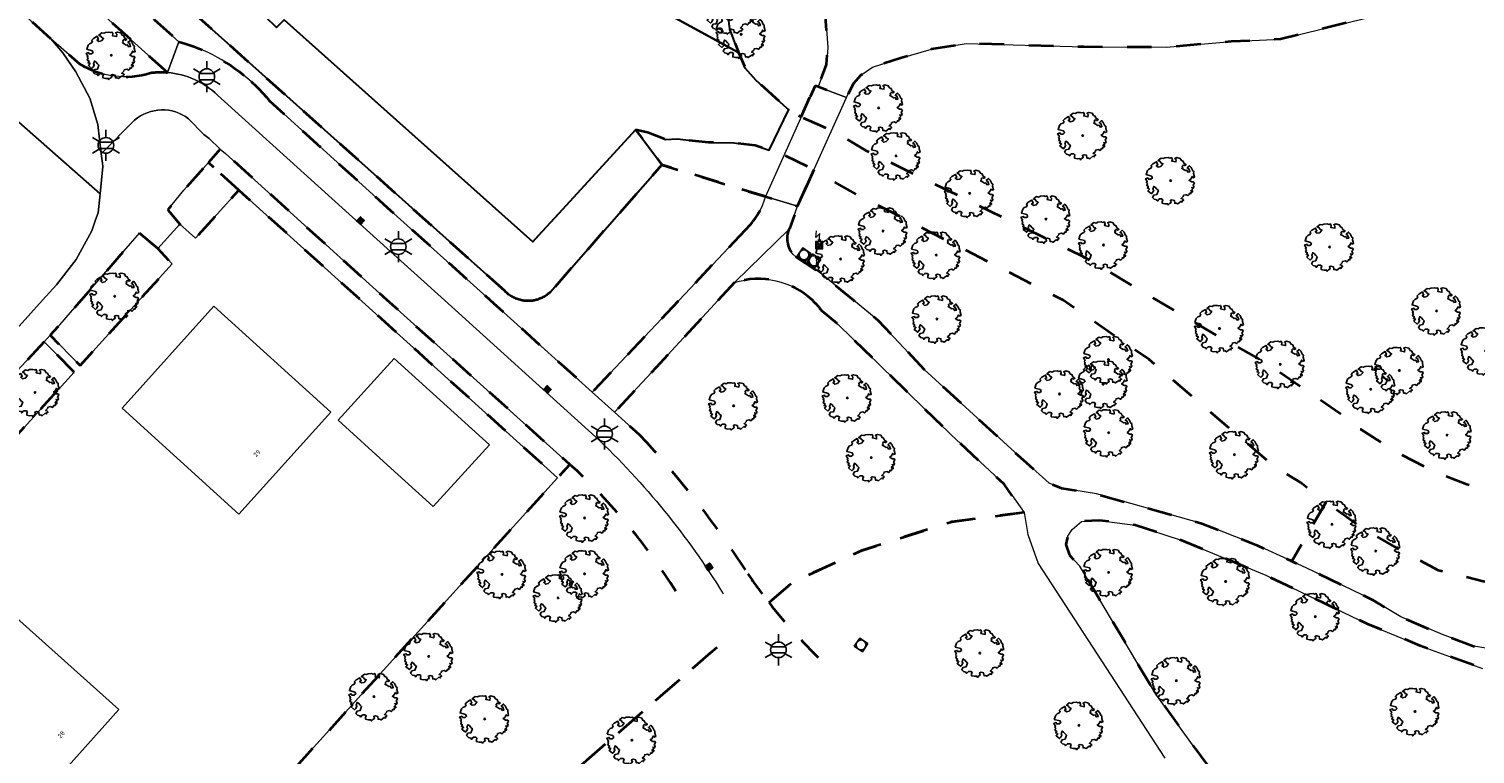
# Model space of a CAD drawing. Extents: x 105780 to 185197, y 477999 to 525027.
# Tile 373 of 562: x 107971 to 108089, y 478963 to 479022. Entities that reach past the tile are written whole.
import ezdxf
from ezdxf.enums import TextEntityAlignment as Align

# ---------------------------------------------------------------- set-up
doc = ezdxf.new("R2010")
doc.units = 0
doc.linetypes.add('XX-HIDDEN', pattern=[4, 2, -2])
for name, color, linetype, lineweight in [('B-GV-GR-BOOM-S', 252, 'Continuous', 25), ('B-GV-GR-MATERIAALGRENS-G', 252, 'XX-HIDDEN', 35), ('B-OI-KL-ELEKTRAKAST', 252, 'Continuous', 0), ('B-OI-RI-HWA_KOLK-S', 252, 'Continuous', 25), ('B-OI-RI-HWA_RIOOLPUT_INSPECTIEPUT_BETON-S', 252, 'Continuous', 25), ('B-RO-IE-MEUBILAIR_WEGMEUBILAIR-S', 252, 'Continuous', 25), ('B-WE-GW-WATERGANG_SLOOT_INSTEEK-G', 252, 'Continuous', 30), ('B-WE-KW-KUNSTWERK_STUW-G', 252, 'Continuous', 18), ('B-XX-KG-KADASTRAAL_BEBOUWING-G', 252, 'Continuous', 20), ('B1-WE-KW-KUNSTWERK_DEK-BRUG', 252, 'Continuous', 18), ('B1-WE-OG-BEBOUWING-T18', 7, 'Continuous', 18), ('B1-WE-OG-TERREIN_ERF-GV', 252, 'Continuous', 18), ('B1-WE-VH-VERHARDING_TEGEL-GV', 252, 'Continuous', 18), ('TIJDELIJK UIT -WE-VH-VERHARDING_ASFALT-GV', 252, 'Continuous', 18)]:
    doc.layers.add(name, color=color, linetype=linetype, lineweight=lineweight)
doc.styles.add('NLCS-ISO', font='NLCS-ISO.ttf')
doc.styles.add('NLCS-ISO-M200-T18', font='NLCS-ISO.ttf', dxfattribs={"height": 0.36})

# ---------------------------------------------------------------- blocks, each defined once
blk = doc.blocks.new('B-SIE-WEG_LICHTMAST-SO')
at = {"ltscale": 0.1}
for p, q in [((0, 1.27), (0, 2.53)), ((-1.1, 0.63), (-2.19, 1.27)), ((1.1, 0.63), (2.19, 1.27)), ((-1.1, -0.63), (-2.19, -1.27)), ((0, -1.27), (0, -2.53)), ((1.1, -0.63), (2.19, -1.27))]:
    blk.add_line(p, q, dxfattribs=at)
at = {"flags": 128}
for points in [[(-1.16, 0.5), (1.16, 0.5)], [(-1.16, -0.5), (1.16, -0.5)]]:
    blk.add_lwpolyline(points, dxfattribs=at)
at = {"ltscale": 0.1}
blk.add_circle((0, 0), 1.27, dxfattribs=at)
at = {"style": 'NLCS-ISO'}
blk.add_attdef('TYPE', text='', height=1.8, dxfattribs=at).set_placement((0, 2.53), align=Align.BOTTOM_CENTER)
blk = doc.blocks.new('B-SGR-BOOM_06')
at = {"linetype": 'Continuous', "flags": 128}
blk.add_lwpolyline([(1.08, 1.41), (1.01, 1.58), (0.88, 1.63), (0.78, 1.81), (0.51, 1.88), (0.34, 1.81), (0.44, 1.71), (0.43, 1.52), (0.09, 1.59), (0.14, 1.73), (0.07, 1.88), (-0.06, 1.84), (-0.19, 1.88), (-0.46, 1.86), (-0.6, 1.79), (-0.78, 1.83), (-1.02, 1.64), (-0.85, 1.56), (-0.8, 1.46), (-0.63, 1.37), (-0.8, 1.16), (-1.02, 1.11), (-1.17, 1.24), (-1.05, 1.29), (-1.15, 1.54), (-1.45, 1.37), (-1.6, 1.21), (-1.52, 1.14), (-1.6, 1.01), (-1.77, 0.94), (-1.89, 0.82), (-2, 0.49), (-1.55, 0.37), (-1.48, 0.22), (-1.6, 0.12), (-1.8, 0.12), (-1.84, 0.22), (-2.04, 0.15), (-1.9, -0.07), (-1.97, -0.15), (-1.89, -0.22), (-1.95, -0.4), (-1.81, -0.47), (-1.89, -0.62), (-1.77, -0.64), (-1.72, -0.68), (-1.85, -0.84), (-1.57, -1.07), (-1.47, -0.97), (-1.38, -0.79), (-1.45, -0.7), (-1.37, -0.47), (-1.25, -0.54), (-1.12, -0.7), (-1, -0.8), (-1.12, -1.12), (-1.37, -1.17), (-1.47, -1.36), (-1.33, -1.51), (-1.13, -1.56), (-1.11, -1.61), (-1.08, -1.66), (-0.93, -1.49), (-0.73, -1.49), (-0.63, -1.56), (-0.68, -1.71), (-0.68, -1.84), (-0.46, -1.89), (-0.24, -1.88), (-0.19, -1.98), (-0.09, -1.86), (0.04, -1.79), (-0.02, -1.6), (0.11, -1.56), (0.31, -1.61), (0.34, -1.84), (0.46, -1.83), (0.58, -1.89), (0.83, -1.69), (0.95, -1.74), (0.93, -1.66), (1.06, -1.59), (0.96, -1.49), (0.85, -1.46), (1.03, -1.29), (1.05, -1.19), (1.26, -1.14), (1.42, -1.22), (1.51, -1.12), (1.51, -1.05), (1.65, -1.05), (1.65, -0.95), (1.78, -0.91), (1.78, -0.82), (1.63, -0.82), (1.82, -0.64), (1.7, -0.57), (1.85, -0.62), (1.9, -0.5), (1.82, -0.37), (1.93, -0.18), (1.87, -0.1), (1.7, -0.1), (1.5, 0.03), (1.63, 0.12), (1.75, 0.34), (1.82, 0.24), (1.95, 0.29), (1.87, 0.57), (1.88, 0.75), (1.8, 0.79), (1.67, 1.06), (1.53, 1.21), (1.35, 1.04), (1.47, 0.97), (1.57, 0.72), (1.41, 0.69), (1.33, 0.85), (1.2, 0.82), (1.06, 0.92), (0.9, 1.01), (0.98, 1.07), (0.93, 1.17), (1.01, 1.27), (1.15, 1.22), (1.26, 1.29)], close=True, dxfattribs=at)
blk.add_circle((0, 0), 0.06)
at = {"style": 'NLCS-ISO'}
blk.add_attdef('SOORT', text='', height=0.3, dxfattribs=at).set_placement((0, -0.36), align=Align.TOP_CENTER)
blk = doc.blocks.new('KSTE')
for p, q in [((-0.6, -0.6), (0.6, 0.6)), ((-0.6, 0.6), (0.6, -0.6)), ((-0.53, 0.42), (-0.1, 0)), ((-0.53, -0.42), (-0.1, 0)), ((-0.42, 0.53), (0, 0.1)), ((0, 0.1), (0.42, 0.53)), ((0.1, 0), (0.53, 0.42)), ((0.1, 0), (0.53, -0.42)), ((-0.42, -0.53), (0, -0.1)), ((0, -0.1), (0.42, -0.53))]:
    blk.add_line(p, q)
for points in [[(0, 0.6), (0.08, 1.91), (-0.55, 1.24), (-0.43, 2.36)], [(-0.53, 0.42), (-0.53, -0.42)], [(0.42, 0.53), (-0.42, 0.53)], [(-0.17, 0.98), (0, 0.6)], [(0.21, 0.95), (0, 0.6)], [(0.53, -0.42), (0.53, 0.42)], [(-0.42, -0.53), (0.42, -0.53)]]:
    blk.add_lwpolyline(points)
blk.add_lwpolyline([(-0.6, -0.6), (0.6, -0.6), (0.6, 0.6), (-0.6, 0.6)], close=True)
blk = doc.blocks.new('B-SRI-PUT_HWA-SO')
at = {"flags": 128}
blk.add_lwpolyline([(-0.4, -0.4), (0.4, -0.4), (0.4, 0.4), (-0.4, 0.4)], close=True, dxfattribs=at)
blk.add_circle((0, 0), 0.4)
blk = doc.blocks.new('B-SRI-KOLK_TROTTOIR_450x450-SO')
at = {"true_color": 0xffffff}
blk.add_hatch(color=7, dxfattribs=at).paths.add_polyline_path([(0, 0), (0.45, 0), (0.45, 0.45), (0, 0.45)])
blk.add_line((0, 0), (0.45, 0.45))
at = {"flags": 128}
blk.add_lwpolyline([(0, 0), (0.45, 0), (0.45, 0.45), (0, 0.45)], close=True, dxfattribs=at)

msp = doc.modelspace()

# ---------------------------------------------------------------- linework, layer by layer
at = {"layer": 'B-GV-GR-MATERIAALGRENS-G', "flags": 128}
for points in [[(108009.592, 479000.725), (107942.56, 479060.613), (107942.721, 479061.484), (107942.996, 479062.326), (107943.379, 479063.125), (107943.865, 479063.865), (107954.884, 479075.94), (107980.803, 479105.154), (107980.556, 479105.376), (107980.126, 479105.783), (107979.831, 479105.512), (107979.451, 479105.863), (107938.91, 479060.607), (107983.055, 479021.031)], [(107982.119, 479018.529), (107937.293, 479058.781)], [(107936.321, 479054.75), (107935.874, 479054.248), (107936.045, 479054.096), (107950.533, 479041.201), (107952.963, 479039.009), (107972.638, 479021.257), (107974.97, 479019.243)], [(107990.172, 479016.522), (107990.297, 479016.374), (107990.421, 479016.225), (107994.785, 479012.252), (108000, 479007.554), (108008.385, 479000), (108016.689, 478992.519), (108023.744, 479000), (108029.149, 479005.732)], [(108030.774, 479008.43), (108022.341, 479011.016), (108013.265, 479000.655)], [(108034.72, 479010.619), (108033.386, 479007.658), (108032.72, 479005.82)], [(108033.235, 479003.533), (108035.234, 479002.228), (108037.945, 479000), (108039.956, 478998.347), (108043.697, 478994.363), (108051.985, 478986.787), (108053.875, 478985.114), (108054.87, 478984.722), (108057.711, 478984.236), (108066.292, 478981.846), (108070.754, 478980.073), (108073.6, 478978.764), (108076.389, 478983.581), (108075.872, 478983.959), (108074.311, 478985.173), (108072.229, 478986.424), (108061.986, 478995.172), (108054.999, 479000), (108037.67, 479008.886), (108034.72, 479010.619)], [(108028.252, 479001.436), (108026.925, 479000), (108021.87, 478994.528), (108018.504, 478990.885), (108020.509, 478989.088)], [(108031.066, 478975.397), (108033.006, 478977.061), (108038.629, 478979.65), (108045.937, 478981.975), (108051.819, 478982.734), (108050.188, 478985.031), (108045.887, 478989.055), (108036.696, 478998.027), (108035.357, 478999.141)], [(108015.453, 478986.107), (108014.854, 478986.645), (108013.864, 478985.554), (107971.852, 478939.133), (107980.14, 478885.733), (107993.406, 478873.951), (107967.909, 478845.366), (107964.127, 478848.775), (107958.893, 478842.321), (107960.946, 478840.553), (107974.329, 478829.029), (107976.269, 478827.611), (107977.456, 478827.029), (107978.73, 478826.83), (107979.71, 478826.907), (107980.378, 478827.322), (107981.133, 478828.121), (107983.337, 478831.121), (107984.065, 478832.196), (107984.872, 478833.387), (107987.837, 478837.764), (107994.089, 478846.23), (107998.026, 478851.117), (108000, 478853.998), (108001.238, 478856.167), (108001.556, 478857.074), (108002.11, 478858.285), (108002.646, 478859.053), (108003.501, 478860.729), (108004.767, 478863.616), (108005.472, 478864.722), (108008.345, 478868.786)], [(108051.819, 478982.734), (108045.937, 478981.975), (108038.629, 478979.65), (108033.006, 478977.061), (108031.066, 478975.397)], [(108026.807, 478971.744), (108014.551, 478961.11), (108012.156, 478959.176), (108009.304, 478956.669), (108003.12, 478950.396), (107999.746, 478946.692), (107994.969, 478940.712), (107993.895, 478937.952), (107994.693, 478936.342), (107996.112, 478934.745), (107996.561, 478932.493), (107995.592, 478930.762), (107991.582, 478927.912), (107992.701, 478914.26), (107994.468, 478906.421), (107997.619, 478894.656), (108008.345, 478868.786), (108008.978, 478870.146), (108008.991, 478871.146), (108008.777, 478872.219), (108008.415, 478874.525), (108007.003, 478880.978), (108006.508, 478886.478), (108006.6, 478892.342), (108006.642, 478893.558), (108006.81, 478895.725), (108007.113, 478897.318), (108007.481, 478898.76), (108008.678, 478901.202), (108009.675, 478902.707), (108010.79, 478904.208), (108013.626, 478907.734), (108009.92, 478910.197), (108008.659, 478911.396), (108007.822, 478913.146), (108007.272, 478915.205), (108007.265, 478917.448), (108007.73, 478919.793), (108010.44, 478923.949), (108012.09, 478926.075), (108013.683, 478927.938), (108015.927, 478929.268), (108018.108, 478929.905), (108020.645, 478929.805), (108023.094, 478929.179), (108024.904, 478927.92), (108026.404, 478926.325), (108028.286, 478923.733)], [(108008.345, 478868.786), (107997.619, 478894.656), (107994.468, 478906.421), (107992.701, 478914.26), (107991.582, 478927.912), (107995.592, 478930.762), (107996.561, 478932.493), (107996.112, 478934.745), (107994.693, 478936.342), (107993.895, 478937.952), (107994.969, 478940.712), (107999.746, 478946.692), (108003.12, 478950.396), (108009.304, 478956.669), (108012.156, 478959.176), (108014.551, 478961.11), (108026.807, 478971.744)]]:
    msp.add_lwpolyline(points, dxfattribs=at)
for points in [[(108035.262, 479032.024), (108035.98, 479035.955), (108036.618, 479038.662), (108037.16, 479039.965), (108038.773, 479042.175), (108040.585, 479044.123), (108038.268, 479045.624), (108035.166, 479042.135), (108029.504, 479031.283), (108028.789, 479028.791), (108027.946, 479026.265), (108027.603, 479024.249), (108027.891, 479022.09), (108028.579, 479020.163), (108029.136, 479018.889), (108030.027, 479017.881), (108032.523, 479015.624), (108032.681, 479015.526), (108033.681, 479014.909), (108034.82, 479017.449), (108035.067, 479017.356), (108035.752, 479019.164), (108035.847, 479020.569), (108035.406, 479026.501)], [(108107.965, 479033.951), (108108.549, 479035.386), (108107.238, 479036.057), (108107.341, 479036.307), (108106.531, 479036.389), (108105.118, 479036.199), (108102.91, 479034.807), (108091.221, 479027.886), (108087.186, 479026.084), (108082.969, 479024.077), (108079.631, 479022.953), (108072.675, 479021.244), (108068.659, 479021.037), (108063.401, 479020.586), (108056.677, 479020.601), (108047.112, 479020.883), (108044.278, 479020.412), (108041.757, 479019.687), (108039.496, 479018.953), (108038.526, 479018.298), (108037.908, 479017.599), (108037.366, 479016.491), (108035.067, 479017.356), (108034.82, 479017.449), (108033.681, 479014.909), (108036.163, 479013.821), (108038.952, 479012.183), (108056.74, 479003.505), (108062.622, 479000), (108067.843, 478996.93), (108071.584, 478994.866), (108077.748, 478990.656), (108079.188, 478989.497), (108082.201, 478987.619), (108085.054, 478986.142), (108087.838, 478985.037), (108090.459, 478984.36), (108092.917, 478984.28), (108095.428, 478984.852), (108097.492, 478985.493), (108099.165, 478986.325), (108100.257, 478987.461), (108101.588, 478989.018), (108102.647, 478990.903), (108104.22, 478995.67), (108104.96, 478998.984), (108105.1, 479000), (108105.498, 479002.878)], [(108021.25, 479013.621), (108021.068, 479013.664), (108020.208, 479013.869), (108022.341, 479011.016), (108030.774, 479008.43), (108033.386, 479007.658), (108034.72, 479010.619), (108032.282, 479011.792), (108031.075, 479012.203), (108029.937, 479012.59), (108028.214, 479012.794), (108026.139, 479012.824), (108023.595, 479013.12), (108022.638, 479013.087)], [(107986.417, 479012.288), (107985.45, 479011.197), (107987.934, 479008.954), (108013.864, 478985.554), (108014.854, 478986.645), (107999.999, 478999.999), (107986.846, 479011.943)], [(107987.934, 479008.954), (107985.45, 479011.197), (107983.461, 479008.954), (107982.156, 479007.344), (107983.134, 479006.186), (107984.405, 479005.059)], [(107981.338, 479004.211), (107979.85, 479005.454), (107975.097, 479000), (107973.362, 478998.009), (107972.559, 478997.145), (107975.004, 478994.681), (107982.494, 479002.949)], [(107972.077, 478996.626), (107968.768, 478993.064), (107966.224, 478990.602), (107964.467, 478988.616), (107963.944, 478987.638), (107961.194, 478984.377), (107963.596, 478982.088), (107974.53, 478994.157)], [(108076.389, 478983.581), (108073.6, 478978.764), (108075.353, 478977.957), (108080.18, 478975.63), (108082.482, 478974.241), (108085.864, 478972.793), (108088.388, 478971.862), (108091.305, 478971.39), (108093.726, 478971.267), (108097.054, 478971.358), (108101.123, 478971.897), (108104.846, 478972.565), (108110.542, 478974.527), (108111.974, 478975.133), (108113.112, 478976.156), (108113.764, 478976.945), (108114.254, 478977.995), (108114.446, 478980.304), (108107.147, 478985.188), (108105.895, 478983.699), (108104.209, 478981.868), (108103.155, 478980.997), (108103.927, 478980.233), (108100.374, 478977.567), (108096.821, 478975.952), (108096.355, 478977.121), (108094.509, 478976.855), (108091.694, 478977.024), (108089.183, 478977.126), (108085.546, 478978.022), (108081.985, 478979.936), (108079.188, 478981.533)], [(108113.091, 478971.051), (108113.631, 478972.745), (108113.46, 478973.222), (108113.262, 478973.421), (108113.064, 478973.538), (108112.749, 478973.601), (108112.51, 478973.56), (108109.553, 478972.439), (108105.892, 478971.475), (108101.394, 478970.51), (108096.816, 478969.907), (108093.553, 478969.677), (108089.122, 478970.047), (108084.046, 478971.894), (108079.8, 478973.649), (108071.493, 478977.621), (108064.535, 478980.495), (108060.872, 478981.709), (108057.934, 478982.086), (108056.501, 478982.011), (108055.725, 478981.355), (108055.369, 478980.815), (108055.218, 478980.119), (108055.53, 478979.257), (108056.36, 478978.36), (108062.544, 478967.948), (108065.105, 478964.386), (108065.666, 478963.631), (108067.7, 478960.892), (108073.28, 478953.74), (108075.256, 478951.353), (108077.437, 478949.175), (108078.97, 478947.816), (108081.305, 478946.157), (108084.131, 478945.016), (108086.05, 478944.362), (108088.459, 478943.914), (108091.109, 478943.694), (108093.702, 478943.883), (108095.827, 478944.568), (108097.421, 478945.419), (108099.141, 478946.643), (108101.075, 478948.455), (108102.894, 478950.413), (108105.753, 478954.489), (108108.163, 478959.166), (108110.389, 478963.711), (108112.479, 478969.335), (108112.639, 478969.945)]]:
    msp.add_lwpolyline(points, close=True, dxfattribs=at)
for points in [[(107983.055, 479021.031, -0.1162476), (107988.929, 479017.794)], [(107974.97, 479019.243, 0.221514), (107980.758, 479018.507)], [(107980.758, 479018.507, -0.0514312), (107982.119, 479018.529)], [(107988.929, 479017.794, -0.0298125), (107990.172, 479016.522)], [(108029.149, 479005.732, 0.1353118), (108030.774, 479008.43)], [(108032.72, 479005.82, 0.338917), (108033.235, 479003.533)], [(108010.898, 479000, -0.1462384), (108009.592, 479000.725)], [(108034.595, 479000, 0.2730871), (108028.252, 479001.436)], [(108012.03, 479000, -0.1095406), (108010.898, 479000)], [(108013.265, 479000.655, -0.1353665), (108012.03, 479000)], [(108035.357, 478999.141, 0.0449836), (108034.595, 479000)], [(108020.509, 478989.088, -0.0435408), (108029.342, 478977.73)], [(108023.477, 478976.334, 0.0628705), (108015.453, 478986.107)], [(108029.342, 478977.73, 0.0155122), (108031.066, 478975.397)], [(108031.066, 478975.397, 0.0359846), (108035.651, 478970.371)]]:
    msp.add_lwpolyline(points, format="xyb", dxfattribs=at)
at = {"layer": 'B-WE-GW-WATERGANG_SLOOT_INSTEEK-G', "flags": 128}
for points in [[(107984.229, 479102.085), (107980.803, 479105.154), (107954.884, 479075.94), (107943.865, 479063.865), (107943.379, 479063.125), (107942.996, 479062.326), (107942.721, 479061.484), (107942.56, 479060.613), (108009.592, 479000.725)], [(108013.265, 479000.655), (108022.341, 479011.016), (108020.208, 479013.869), (108015.75, 479009.002), (108014.263, 479007.379), (108012.318, 479005.254), (108011.86, 479004.755), (108000, 479015.339), (107991.619, 479022.817), (107990.998, 479022.198), (107990.091, 479023.059), (107990.657, 479023.666), (107948.285, 479061.552), (107959.009, 479073.795), (107960.75, 479075.748), (107984.229, 479102.085)], [(107991.619, 479022.817), (108000, 479015.339), (108011.86, 479004.755), (108012.318, 479005.254), (108014.263, 479007.379), (108015.75, 479009.002), (108020.208, 479013.869), (108021.068, 479013.664), (108021.25, 479013.621), (108022.638, 479013.087), (108023.595, 479013.12), (108026.139, 479012.824), (108028.214, 479012.794), (108029.937, 479012.59), (108031.075, 479012.203), (108032.681, 479015.526), (108032.523, 479015.624), (108030.027, 479017.881), (108029.136, 479018.889), (108028.579, 479020.163), (108011.779, 479029.336)]]:
    msp.add_lwpolyline(points, dxfattribs=at)
msp.add_lwpolyline([(108035.166, 479042.135), (108038.268, 479045.624), (108072.841, 479084.513), (108076.353, 479088.464), (108070.991, 479092.87), (108058.514, 479081), (108043.815, 479064.762), (108037.691, 479058.085), (108037.028, 479058.659), (108036.146, 479057.739), (108036.84, 479057.058), (108035.511, 479055.433), (108031.64, 479051.149), (108026.108, 479044.968), (108014.455, 479031.95), (108013.409, 479030.929), (108012.036, 479029.588), (108011.779, 479029.336), (108028.579, 479020.163), (108027.891, 479022.09), (108027.603, 479024.249), (108027.946, 479026.265), (108028.789, 479028.791), (108029.504, 479031.283)], close=True, dxfattribs=at)
for points in [[(108009.592, 479000.725, 0.1462384), (108010.898, 479000)], [(108010.898, 479000, 0.1095406), (108012.03, 479000)], [(108012.03, 479000, 0.1353665), (108013.265, 479000.655)]]:
    msp.add_lwpolyline(points, format="xyb", dxfattribs=at)
at = {"layer": 'B-WE-KW-KUNSTWERK_STUW-G', "flags": 128}
msp.add_lwpolyline([(108032.681, 479015.526), (108031.075, 479012.203)], dxfattribs=at)
at = {"layer": 'B-XX-KG-KADASTRAAL_BEBOUWING-G', "flags": 128}
for points in [[(107995.407, 478990.904), (107985.888, 478999.513), (107978.422, 478991.22), (107987.933, 478982.601)], [(108000, 478986.614), (108003.747, 478983.209), (108008.313, 478988.234), (108000.571, 478995.267), (108000, 478994.638), (107996.009, 478990.24)], [(107978.165, 478966.708), (107969.583, 478974.377), (107965.518, 478969.829), (107962.088, 478972.894), (107957.823, 478968.122), (107965.399, 478961.352), (107967.791, 478964.029), (107972.228, 478960.064)]]:
    msp.add_lwpolyline(points, close=True, dxfattribs=at)
at = {"layer": 'B1-WE-KW-KUNSTWERK_DEK-BRUG', "flags": 128}
msp.add_lwpolyline([(108030.774, 479008.43), (108033.386, 479007.658), (108037.366, 479016.491), (108035.067, 479017.356), (108034.82, 479017.449)], close=True, dxfattribs=at)
at = {"layer": 'B1-WE-OG-TERREIN_ERF-GV', "flags": 128}
msp.add_lwpolyline([(107967.909, 478845.366), (107993.406, 478873.951), (107980.14, 478885.733), (107971.852, 478939.133), (108013.864, 478985.554), (107987.934, 479008.954), (107984.405, 479005.059), (107983.134, 479006.186), (107981.338, 479004.211), (107982.494, 479002.949), (107975.004, 478994.681), (107972.559, 478997.145), (107972.077, 478996.626), (107974.53, 478994.157), (107963.596, 478982.088)], dxfattribs=at)
for points in [[(107995.407, 478990.904), (107987.933, 478982.601), (107978.422, 478991.22), (107985.888, 478999.513)], [(108000, 478986.614), (107996.009, 478990.24), (108000, 478994.638), (108000.571, 478995.267), (108008.313, 478988.234), (108003.747, 478983.209)], [(107978.165, 478966.708), (107972.228, 478960.064), (107967.791, 478964.029), (107965.399, 478961.352), (107957.823, 478968.122), (107962.088, 478972.894), (107965.518, 478969.829), (107969.583, 478974.377)]]:
    msp.add_lwpolyline(points, close=True, dxfattribs=at)
at = {"layer": 'B1-WE-VH-VERHARDING_TEGEL-GV', "flags": 128}
for points in [[(107937.293, 479058.781), (107982.119, 479018.529), (107983.055, 479021.031), (107938.91, 479060.607)], [(107983.055, 479021.031), (107982.119, 479018.529)], [(107986.2, 479016.678), (108000, 479004.207), (108004.656, 479000), (108016.943, 478988.896)], [(108020.509, 478989.088), (108018.504, 478990.885), (108016.689, 478992.519), (108008.385, 479000), (108000, 479007.554), (107994.785, 479012.252), (107990.421, 479016.225), (107990.297, 479016.374), (107990.172, 479016.522)], [(107979.441, 479014.639), (107976.729, 479011.919), (107976.818, 479011.139), (107976.849, 479010.867), (107976.628, 479008.668), (107976.471, 479007.099), (107976.271, 479006.545), (107975.951, 479005.656), (107975.177, 479004.215), (107974.695, 479003.324), (107973.085, 479001.257), (107971.953, 479000), (107945.566, 478970.643)], [(107968.768, 478993.064), (107972.077, 478996.626), (107972.559, 478997.145), (107973.362, 478998.009), (107975.097, 479000), (107979.85, 479005.454), (107981.338, 479004.211), (107983.134, 479006.186), (107982.156, 479007.344), (107983.461, 479008.954), (107985.45, 479011.197), (107986.417, 479012.288), (107985.508, 479013.147), (107985.079, 479013.492), (107983.84, 479014.762)]]:
    msp.add_lwpolyline(points, dxfattribs=at)
at = {"layer": 'B1-WE-VH-VERHARDING_TEGEL-GV'}
for points in [[(107988.929, 479017.794, 0.1162476), (107983.055, 479021.031)], [(107982.119, 479018.529, -0.1718685), (107986.2, 479016.678)], [(107990.172, 479016.522, 0.0298125), (107988.929, 479017.794)], [(107983.84, 479014.762, 0.3571335), (107979.441, 479014.639)], [(108016.943, 478988.896, -0.0651398), (108027.333, 478976.121)]]:
    msp.add_lwpolyline(points, format="xyb", dxfattribs=at)
at = {"layer": 'TIJDELIJK UIT -WE-VH-VERHARDING_ASFALT-GV', "flags": 128}
for points in [[(107962.903, 479020.713), (107976.628, 479008.668), (107976.849, 479010.867), (107976.818, 479011.139), (107976.729, 479011.919), (107976.459, 479014.289), (107975.809, 479016.425), (107974.655, 479018.57), (107973.6, 479020.138), (107972.638, 479021.257), (107952.963, 479039.009)], [(108035.406, 479026.501), (108035.847, 479020.569), (108035.752, 479019.164), (108035.067, 479017.356), (108037.366, 479016.491), (108037.908, 479017.599), (108038.526, 479018.298), (108039.496, 479018.953), (108041.757, 479019.687), (108044.278, 479020.412), (108047.112, 479020.883), (108056.677, 479020.601), (108063.401, 479020.586), (108068.659, 479021.037), (108072.675, 479021.244), (108079.631, 479022.953)], [(107945.566, 478970.643), (107971.953, 479000), (107973.085, 479001.257), (107974.695, 479003.324), (107975.177, 479004.215), (107975.951, 479005.656), (107976.271, 479006.545), (107976.471, 479007.099), (107976.628, 479008.668), (107962.903, 479020.713)], [(107974.97, 479019.243), (107972.638, 479021.257), (107973.6, 479020.138), (107974.655, 479018.57), (107975.809, 479016.425), (107976.459, 479014.289), (107976.729, 479011.919), (107979.441, 479014.639)], [(108016.943, 478988.896), (108004.656, 479000), (108000, 479004.207), (107986.2, 479016.678)], [(107983.84, 479014.762), (107985.079, 479013.492), (107985.508, 479013.147), (107986.417, 479012.288), (107986.846, 479011.943), (107999.999, 478999.999), (108014.854, 478986.645), (108015.453, 478986.107)], [(108026.925, 479000), (108028.252, 479001.436), (108032.72, 479005.82), (108033.386, 479007.658), (108030.774, 479008.43)], [(108029.149, 479005.732), (108023.744, 479000), (108016.689, 478992.519), (108018.504, 478990.885), (108021.87, 478994.528), (108026.925, 479000)], [(108032.72, 479005.82), (108028.252, 479001.436)], [(108091.305, 478971.39), (108088.388, 478971.862), (108085.864, 478972.793), (108082.482, 478974.241), (108080.18, 478975.63), (108075.353, 478977.957), (108073.6, 478978.764), (108070.754, 478980.073), (108066.292, 478981.846), (108057.711, 478984.236), (108054.87, 478984.722), (108053.875, 478985.114), (108051.985, 478986.787), (108043.697, 478994.363), (108039.956, 478998.347), (108037.945, 479000), (108035.234, 479002.228), (108033.235, 479003.533)], [(108035.357, 478999.141), (108036.696, 478998.027), (108045.887, 478989.055), (108050.188, 478985.031), (108051.819, 478982.734), (108052.135, 478980.94), (108052.968, 478978.569), (108063.275, 478962.752)], [(108067.7, 478960.892), (108065.666, 478963.631), (108065.105, 478964.386), (108062.544, 478967.948), (108056.36, 478978.36), (108055.53, 478979.257), (108055.218, 478980.119), (108055.369, 478980.815), (108055.725, 478981.355), (108056.501, 478982.011), (108057.934, 478982.086), (108060.872, 478981.709), (108064.535, 478980.495), (108071.493, 478977.621), (108079.8, 478973.649), (108084.046, 478971.894), (108089.122, 478970.047)]]:
    msp.add_lwpolyline(points, dxfattribs=at)
at = {"layer": 'TIJDELIJK UIT -WE-VH-VERHARDING_ASFALT-GV'}
for points in [[(107980.758, 479018.507, -0.221514), (107974.97, 479019.243)], [(107982.119, 479018.529, 0.0514312), (107980.758, 479018.507)], [(107986.2, 479016.678, 0.1718685), (107982.119, 479018.529)], [(107979.441, 479014.639, -0.3571335), (107983.84, 479014.762)], [(108030.774, 479008.43, -0.1353118), (108029.149, 479005.732)], [(108033.235, 479003.533, -0.338917), (108032.72, 479005.82)], [(108028.252, 479001.436, -0.2730871), (108034.595, 479000)], [(108034.595, 479000, -0.0449836), (108035.357, 478999.141)]]:
    msp.add_lwpolyline(points, format="xyb", dxfattribs=at)
at = {"layer": 'TIJDELIJK UIT -WE-VH-VERHARDING_ASFALT-GV', "flags": 128}
msp.add_lwpolyline([(108030.774, 479008.43), (108033.386, 479007.658), (108037.366, 479016.491), (108035.067, 479017.356), (108034.82, 479017.449)], close=True, dxfattribs=at)

# ---------------------------------------------------------------- block references
at = {"layer": 'B-GV-GR-BOOM-S', "linetype": 'Continuous', "lineweight": 0}
for p in [(108027.882, 479023.616), (108028.8, 479021.632), (107977.545, 479019.93), (108039.989, 479015.642), (108056.591, 479013.399), (108041.409, 479011.743), (108063.746, 479009.727), (108047.388, 479008.7), (108053.605, 479006.6), (108040.352, 479005.63), (108044.67, 479003.67), (108058.282, 479004.487), (108076.68, 479004.332), (108036.885, 479003.349), (107977.83, 479000.327), (108085.387, 478999.132), (108044.739, 478998.469), (108067.723, 478997.699), (108089.379, 478995.882), (108058.691, 478995.163), (108072.666, 478994.784), (108082.358, 478994.281), (108058.255, 478993.164), (107971.345, 478992.495), (108037.434, 478992.053), (108054.703, 478992.366), (108080.033, 478992.757), (108028.185, 478991.409), (108058.709, 478989.214), (108086.242, 478989.027), (108039.385, 478987.202), (108068.935, 478987.434), (108016.058, 478982.281), (108076.879, 478981.771), (108080.441, 478979.596), (108009.333, 478977.695), (108016.058, 478977.742), (108058.694, 478977.851), (108068.221, 478977.115), (108013.903, 478975.783), (108075.521, 478974.259), (108003.375, 478971.018), (108048.22, 478971.292), (108064.209, 478969.044), (107998.918, 478967.751), (108007.931, 478965.936), (108083.632, 478966.54), (108056.281, 478965.412), (108019.907, 478964.209)]:
    msp.add_blockref('B-SGR-BOOM_06', p, dxfattribs=at)
at = {"layer": 'B-OI-KL-ELEKTRAKAST', "xscale": 0.5, "yscale": 0.5, "zscale": 0.5}
msp.add_blockref('KSTE', (108035.155, 479004.472), dxfattribs=at)
at = {"layer": 'B-OI-RI-HWA_KOLK-S'}
for p, rotation in [((107997.509, 479006.458), 317.225582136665), ((108012.708, 478992.724), 317.225582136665), ((108025.876, 478978.364), 303.8543397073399)]:
    msp.add_blockref('B-SRI-KOLK_TROTTOIR_450x450-SO', p, dxfattribs=dict(at, rotation=rotation))
at = {"layer": 'B-OI-RI-HWA_RIOOLPUT_INSPECTIEPUT_BETON-S', "rotation": 145.4016462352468}
for p in [(108033.909, 479003.693), (108034.719, 479003.206), (108038.559, 478971.96)]:
    msp.add_blockref('B-SRI-PUT_HWA-SO', p, dxfattribs=at)
at = {"layer": 'B-RO-IE-MEUBILAIR_WEGMEUBILAIR-S', "xscale": 0.5, "yscale": 0.5, "zscale": 0.5}
for p in [(107985.319, 479018.192), (107977.113, 479012.598), (108000.904, 479004.357), (108017.683, 478989.12), (108031.835, 478971.557)]:
    msp.add_blockref('B-SIE-WEG_LICHTMAST-SO', p, dxfattribs=at)

# ---------------------------------------------------------------- texts
at = {"layer": 'B1-WE-OG-BEBOUWING-T18', "style": 'NLCS-ISO-M200-T18'}
for s, rotation, p in [('29', 48, (107989.396, 478987.547)), ('28', 48.2, (107973.478, 478964.673))]:
    msp.add_text(s, height=0.36, rotation=rotation, dxfattribs=at).set_placement(p, align=Align.MIDDLE)

doc.saveas('drawing.dxf')
